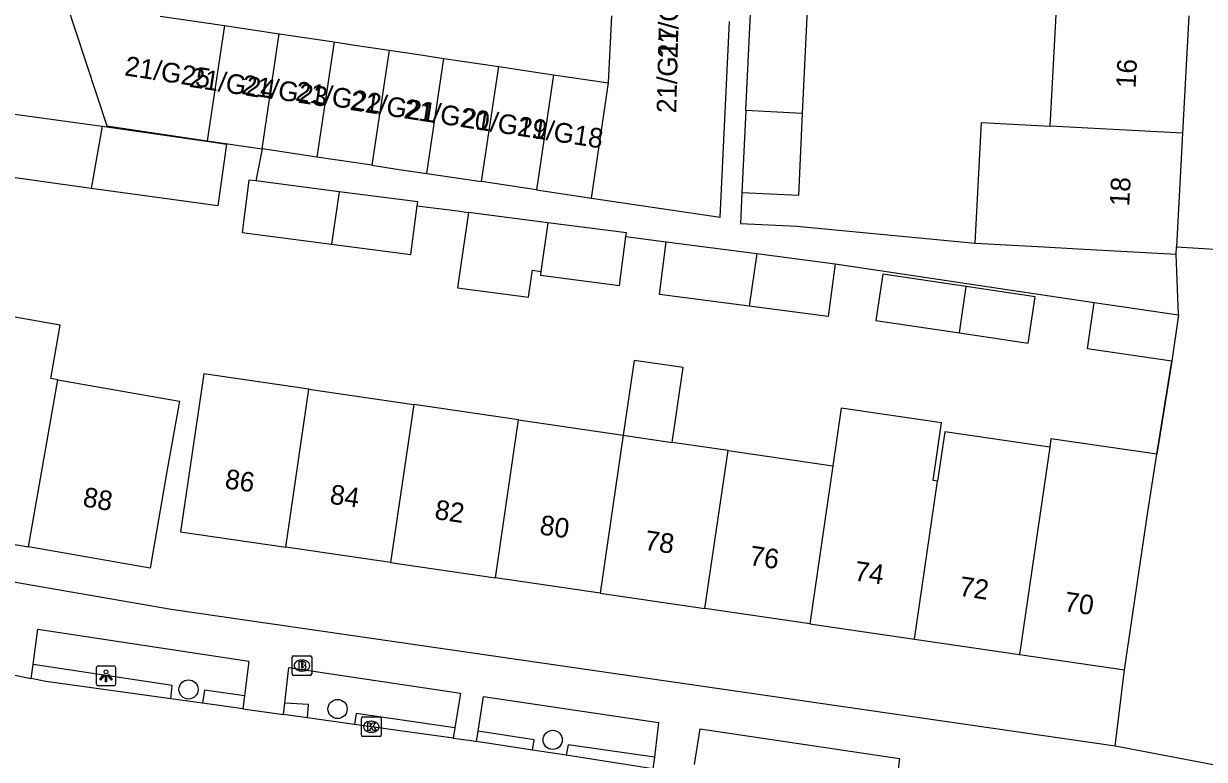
# Model space of a CAD drawing. Extents: x 163010 to 163853, y 382793 to 383982.
# Drawn here: x 163436.2 to 163496.4, y 383442.4 to 383479.9 of the extents above; entities that cross this region are included whole.
import ezdxf

# ---------------------------------------------------------------- set-up
doc = ezdxf.new("R2010")
doc.units = 0
for name, color, linetype in [('IMGEO_Boom', 7, 'Continuous'), ('IMGEO_Brandkraan', 7, 'Continuous'), ('IMGEO_Kolk', 7, 'Continuous'), ('IMGEO_Lichtpunt', 7, 'Continuous'), ('IMGEO_Muur', 7, 'Continuous'), ('IMGEO_Pand', 7, 'Continuous'), ('IMGEO_Pand_nummerreeks', 7, 'Continuous'), ('IMGEO_Rijbaan_lokaal_gesloten', 7, 'Continuous'), ('IMGEO_Voetpad_open', 7, 'Continuous')]:
    doc.layers.add(name, color=color, linetype=linetype)

msp = doc.modelspace()

# ---------------------------------------------------------------- linework, layer by layer
at = {"layer": 'IMGEO_Boom'}
for centre in [(163444.625, 383445.927), (163452.224, 383444.931), (163463.193, 383443.354)]:
    msp.add_circle(centre, 0.489, dxfattribs=at)
at = {"layer": 'IMGEO_Brandkraan'}
for p, q in [((163449.903, 383446.717), (163449.903, 383447.569)), ((163449.978, 383447.643), (163450.83, 383447.643)), ((163450.391, 383447.423), (163450.416, 383447.423)), ((163450.904, 383447.569), (163450.904, 383446.717)), ((163450.414, 383446.863), (163450.389, 383446.863)), ((163450.83, 383446.643), (163449.978, 383446.643))]:
    msp.add_line(p, q, dxfattribs=at)
for points in [[(163449.903, 383446.717), (163449.903, 383447.569)], [(163449.978, 383447.643), (163450.83, 383447.643)], [(163450.251, 383447.343), (163450.251, 383446.943), (163450.464, 383446.943)], [(163450.482, 383447.343), (163450.251, 383447.343)], [(163450.904, 383447.569), (163450.904, 383446.717)], [(163450.43, 383447.262), (163450.376, 383447.262), (163450.376, 383447.186)], [(163450.376, 383447.186), (163450.429, 383447.186)], [(163450.438, 383447.11), (163450.376, 383447.11), (163450.376, 383447.029)], [(163450.376, 383447.029), (163450.438, 383447.029)], [(163450.83, 383446.643), (163449.978, 383446.643)]]:
    msp.add_lwpolyline(points, dxfattribs=at)
for centre, radius, start, end in [((163449.98, 383447.567), 0.0765, 91.55205, 178.44795), ((163449.98, 383447.567), 0.0765, 91.55205, 178.44795), ((163450.486, 383447.198), 0.145, 59.4692, 91.53667), ((163450.511, 383447.245), 0.0922, 285.51372, 58.15012), ((163450.828, 383447.567), 0.0765, 1.55205, 88.44795), ((163450.828, 383447.567), 0.0765, 1.55205, 88.44795), ((163449.98, 383446.719), 0.0765, 181.55205, 268.44795), ((163449.98, 383446.719), 0.0765, 181.55205, 268.44795), ((163450.431, 383447.224), 0.0379, 267.82845, 90.93552), ((163450.439, 383447.069), 0.0404, 269.87594, 90.50774), ((163450.47, 383447.194), 0.251, 268.66757, 293.53466), ((163450.516, 383447.053), 0.105, 301.31148, 78.98903), ((163450.828, 383446.719), 0.0765, 271.55205, 358.44795), ((163450.828, 383446.719), 0.0765, 271.55205, 358.44795)]:
    msp.add_arc(centre, radius, start, end, dxfattribs=at)
for centre, major_axis, ratio, start_param, end_param in [((163450.39, 383447.143), (-0.387, 0.002), 0.722429, 4.712389, 7.853982), ((163450.415, 383447.143), (-0.39, 0.002), 0.717154, 1.570796, 4.712389)]:
    msp.add_ellipse(centre, major_axis=major_axis, ratio=ratio, start_param=start_param, end_param=end_param, dxfattribs=at)
at = {"layer": 'IMGEO_Kolk'}
for p, q in [((163453.444, 383443.6), (163453.444, 383444.452)), ((163453.519, 383444.526), (163454.371, 383444.526)), ((163453.932, 383444.306), (163453.957, 383444.306)), ((163454.445, 383444.452), (163454.445, 383443.6)), ((163453.955, 383443.746), (163453.93, 383443.746)), ((163454.371, 383443.526), (163453.519, 383443.526))]:
    msp.add_line(p, q, dxfattribs=at)
for points in [[(163453.444, 383443.6), (163453.444, 383444.452)], [(163453.519, 383444.526), (163454.371, 383444.526)], [(163454.445, 383444.452), (163454.445, 383443.6)], [(163453.765, 383444.226), (163453.888, 383444.226), (163453.888, 383444.075), (163454.018, 383444.226), (163454.182, 383444.226), (163454.036, 383444.075), (163454.189, 383443.826), (163454.037, 383443.826), (163453.952, 383443.99), (163453.888, 383443.923), (163453.888, 383443.826), (163453.765, 383443.826), (163453.765, 383444.226)], [(163454.371, 383443.526), (163453.519, 383443.526)]]:
    msp.add_lwpolyline(points, dxfattribs=at)
for centre, start, end in [((163453.521, 383444.45), 91.55205, 178.44795), ((163453.521, 383444.45), 91.55205, 178.44795), ((163454.369, 383444.45), 1.55205, 88.44795), ((163454.369, 383444.45), 1.55205, 88.44795), ((163453.521, 383443.602), 181.55205, 268.44795), ((163453.521, 383443.602), 181.55205, 268.44795), ((163454.369, 383443.602), 271.55205, 358.44795), ((163454.369, 383443.602), 271.55205, 358.44795)]:
    msp.add_arc(centre, 0.0765, start, end, dxfattribs=at)
for centre, major_axis, ratio, start_param, end_param in [((163453.931, 383444.026), (-0.387, 0.002), 0.722429, 4.712389, 7.853982), ((163453.956, 383444.026), (-0.39, 0.002), 0.717154, 1.570796, 4.712389)]:
    msp.add_ellipse(centre, major_axis=major_axis, ratio=ratio, start_param=start_param, end_param=end_param, dxfattribs=at)
at = {"layer": 'IMGEO_Lichtpunt'}
for p, q in [((163439.919, 383447.027), (163439.919, 383446.22)), ((163439.919, 383447.027), (163439.919, 383446.22)), ((163440.821, 383447.122), (163440.013, 383447.122)), ((163440.821, 383447.122), (163440.013, 383447.122)), ((163440.915, 383446.22), (163440.915, 383447.027)), ((163440.915, 383446.22), (163440.915, 383447.027)), ((163440.013, 383446.126), (163440.821, 383446.126)), ((163440.013, 383446.126), (163440.821, 383446.126))]:
    msp.add_line(p, q, dxfattribs=at)
for points in [[(163440.293, 383446.691), (163440.332, 383446.663), (163440.144, 383446.401), (163440.106, 383446.428), (163440.293, 383446.691)], [(163440.395, 383446.643), (163440.442, 383446.643), (163440.442, 383446.321), (163440.395, 383446.321), (163440.395, 383446.643)], [(163440.505, 383446.663), (163440.543, 383446.69), (163440.73, 383446.428), (163440.691, 383446.4), (163440.505, 383446.663)]]:
    msp.add_lwpolyline(points, dxfattribs=at)
msp.add_circle((163440.418, 383446.825), 0.0994, dxfattribs=at)
for centre, start, end in [((163440.013, 383447.027), 90, 180), ((163440.013, 383447.027), 90, 180), ((163440.821, 383447.027), 0, 90), ((163440.821, 383447.027), 0, 90), ((163440.013, 383446.22), 180, 270), ((163440.013, 383446.22), 180, 270), ((163440.821, 383446.22), 270, 0), ((163440.821, 383446.22), 270, 360)]:
    msp.add_arc(centre, 0.0946, start, end, dxfattribs=at)
at = {"layer": 'IMGEO_Muur'}
msp.add_lwpolyline([(163494.754, 383462.669), (163493.998, 383457.92)], dxfattribs=at)
at = {"layer": 'IMGEO_Pand'}
for points in [[(163437.823, 383482.669), (163440.453, 383474.663), (163445.576, 383473.9)], [(163473.042, 383475.438), (163473.324, 383481.444)], [(163476.197, 383481.291), (163475.915, 383475.285)], [(163488.558, 383474.642), (163488.875, 383480.633)], [(163443.186, 383480.256), (163446.451, 383479.77)], [(163465.171, 383470.981), (163471.73, 383470.004), (163472.208, 383479.976)], [(163466.039, 383476.851), (163466.201, 383480.262)], [(163495.629, 383480.274), (163495.309, 383474.283)], [(163446.451, 383479.77), (163445.576, 383473.9)], [(163446.451, 383479.77), (163449.249, 383479.353)], [(163448.374, 383473.483), (163449.249, 383479.353)], [(163449.249, 383479.353), (163449.715, 383479.283), (163452.047, 383478.936)], [(163452.047, 383478.936), (163451.173, 383473.066)], [(163452.047, 383478.936), (163452.98, 383478.797), (163454.846, 383478.519)], [(163454.846, 383478.519), (163453.971, 383472.649)], [(163454.846, 383478.519), (163456.245, 383478.31), (163457.644, 383478.102)], [(163456.77, 383472.233), (163457.644, 383478.102)], [(163457.644, 383478.102), (163459.51, 383477.824), (163460.442, 383477.685)], [(163459.568, 383471.816), (163460.442, 383477.685)], [(163460.442, 383477.685), (163462.774, 383477.337), (163463.241, 383477.268)], [(163463.241, 383477.268), (163462.366, 383471.399)], [(163463.241, 383477.268), (163466.039, 383476.851)], [(163465.171, 383470.981), (163466.039, 383476.851)], [(163439.661, 383471.473), (163434.57, 383472.178), (163435.011, 383475.362), (163440.215, 383474.641)], [(163473.042, 383475.438), (163472.844, 383471.243)], [(163475.915, 383475.285), (163475.719, 383471.109), (163472.844, 383471.243)], [(163475.915, 383475.285), (163473.042, 383475.438)], [(163440.215, 383474.641), (163445.786, 383473.848), (163446.563, 383473.733), (163446.126, 383470.577), (163439.661, 383471.473)], [(163440.215, 383474.641), (163439.661, 383471.473)], [(163484.724, 383468.674), (163485.05, 383474.828), (163488.558, 383474.642)], [(163495.309, 383474.283), (163488.558, 383474.642)], [(163445.576, 383473.9), (163448.374, 383473.483)], [(163495.309, 383474.283), (163495.001, 383468.496)], [(163451.173, 383473.066), (163448.841, 383473.414), (163448.374, 383473.483)], [(163453.971, 383472.649), (163452.106, 383472.927), (163451.173, 383473.066)], [(163453.971, 383472.649), (163455.37, 383472.441), (163456.77, 383472.233)], [(163456.77, 383472.233), (163458.635, 383471.955), (163459.568, 383471.816)], [(163448.051, 383471.854), (163447.704, 383471.899), (163447.356, 383469.222), (163451.922, 383468.628)], [(163452.312, 383471.3), (163448.051, 383471.854)], [(163462.366, 383471.399), (163461.9, 383471.468), (163459.568, 383471.816)], [(163462.366, 383471.399), (163465.171, 383470.981)], [(163452.312, 383471.3), (163451.922, 383468.628)], [(163456.283, 383470.589), (163456.308, 383470.781), (163452.312, 383471.3)], [(163451.922, 383468.628), (163455.96, 383468.103), (163456.283, 383470.589)], [(163458.899, 383470.249), (163458.509, 383467.577), (163458.337, 383466.401), (163461.957, 383465.93), (163462.128, 383467.106), (163462.156, 383467.297), (163462.59, 383467.241)], [(163462.952, 383469.722), (163458.899, 383470.249)], [(163462.952, 383469.722), (163462.59, 383467.241)], [(163466.923, 383469.012), (163466.948, 383469.203), (163462.952, 383469.722)], [(163462.59, 383467.241), (163462.562, 383467.05), (163466.6, 383466.525), (163466.923, 383469.012)], [(163473.202, 383465.473), (163468.636, 383466.067), (163468.984, 383468.744)], [(163468.984, 383468.744), (163473.592, 383468.145)], [(163484.724, 383468.674), (163488.232, 383468.488), (163489.989, 383468.394), (163494.981, 383468.126)], [(163494.981, 383468.126), (163495.001, 383468.496)], [(163473.592, 383468.145), (163473.202, 383465.473)], [(163473.592, 383468.145), (163477.588, 383467.626)], [(163477.588, 383467.626), (163477.24, 383464.948), (163473.202, 383465.473)], [(163484.273, 383466.47), (163480.02, 383467.099), (163479.67, 383464.736), (163483.927, 383464.106)], [(163483.927, 383464.106), (163484.273, 383466.47)], [(163483.927, 383464.106), (163487.439, 383463.587), (163487.789, 383465.949), (163484.273, 383466.47)], [(163437.953, 383461.714), (163437.6, 383461.776), (163438.076, 383464.503), (163432.183, 383465.53), (163431.726, 383462.8), (163431.123, 383459.2), (163430.262, 383454.274), (163436.462, 383453.19)], [(163494.754, 383462.669), (163490.457, 383463.297), (163490.801, 383465.653)], [(163490.801, 383465.653), (163495.098, 383465.024)], [(163495.098, 383465.024), (163494.754, 383462.669)], [(163469.292, 383458.523), (163469.85, 383462.34), (163467.348, 383462.706), (163466.79, 383458.889)], [(163450.761, 383461.235), (163445.4, 383462.019), (163444.943, 383458.913), (163444.219, 383453.965), (163449.583, 383453.18)], [(163436.462, 383453.19), (163437.953, 383461.714)], [(163437.953, 383461.714), (163444.156, 383460.632), (163443.526, 383457.031), (163442.665, 383452.105), (163436.462, 383453.19)], [(163449.583, 383453.18), (163450.761, 383461.235)], [(163450.761, 383461.235), (163456.104, 383460.453)], [(163456.104, 383460.453), (163454.926, 383452.399)], [(163461.447, 383459.671), (163456.104, 383460.453)], [(163482.82, 383456.544), (163482.586, 383456.578), (163483.017, 383459.523), (163477.908, 383460.27), (163477.477, 383457.326)], [(163460.269, 383451.617), (163461.447, 383459.671)], [(163461.447, 383459.671), (163466.79, 383458.889)], [(163466.79, 383458.889), (163465.612, 383450.835)], [(163466.79, 383458.889), (163469.292, 383458.523)], [(163488.532, 383458.283), (163483.189, 383459.064), (163482.82, 383456.544)], [(163472.134, 383458.108), (163469.292, 383458.523)], [(163488.532, 383458.283), (163486.985, 383447.708)], [(163493.998, 383457.92), (163488.594, 383458.711), (163488.532, 383458.283)], [(163470.956, 383450.053), (163472.134, 383458.108)], [(163472.134, 383458.108), (163477.477, 383457.326)], [(163492.352, 383446.923), (163493.53, 383454.977), (163493.998, 383457.92)], [(163477.477, 383457.326), (163476.299, 383449.272)], [(163481.642, 383448.49), (163482.82, 383456.544)], [(163454.926, 383452.399), (163449.583, 383453.18)], [(163454.926, 383452.399), (163460.269, 383451.617)], [(163465.612, 383450.835), (163460.269, 383451.617)], [(163465.612, 383450.835), (163470.956, 383450.053)], [(163476.299, 383449.272), (163470.956, 383450.053)], [(163476.299, 383449.272), (163481.642, 383448.49)], [(163481.642, 383448.49), (163486.985, 383447.708)], [(163486.985, 383447.708), (163492.352, 383446.923)]]:
    msp.add_lwpolyline(points, dxfattribs=at)
at = {"layer": 'IMGEO_Rijbaan_lokaal_gesloten'}
for points in [[(163434.488, 383446.911), (163436.6, 383446.49)], [(163443.723, 383445.452), (163437.349, 383446.34), (163436.6, 383446.49)], [(163445.329, 383445.229), (163443.723, 383445.452)], [(163447.4, 383444.94), (163445.329, 383445.229)], [(163447.4, 383444.94), (163449.471, 383444.652)], [(163450.689, 383444.482), (163449.471, 383444.652)], [(163453.094, 383444.147), (163450.689, 383444.482)], [(163458.124, 383443.447), (163453.094, 383444.147)], [(163458.124, 383443.447), (163459.055, 383443.317), (163459.302, 383443.279)], [(163462.157, 383442.836), (163459.302, 383443.279)], [(163463.882, 383442.568), (163462.157, 383442.836)], [(163468.297, 383441.884), (163463.882, 383442.568)]]:
    msp.add_lwpolyline(points, dxfattribs=at)
at = {"layer": 'IMGEO_Voetpad_open'}
for points in [[(163495.001, 383468.496), (163498.306, 383468.297), (163499.269, 383476.172), (163500, 383484.061), (163500.597, 383494.077), (163500.664, 383500), (163500.756, 383508.121), (163500.533, 383516.238), (163500, 383516.268), (163499.283, 383516.308)], [(163448.374, 383473.483), (163448.051, 383471.854)], [(163472.844, 383471.243), (163472.771, 383469.685), (163475.646, 383469.55), (163484.724, 383468.674)], [(163456.283, 383470.589), (163458.344, 383470.321), (163458.899, 383470.249)], [(163466.923, 383469.012), (163468.984, 383468.744)], [(163495.098, 383465.024), (163494.981, 383468.126)], [(163477.588, 383467.626), (163490.801, 383465.653)], [(163493.998, 383457.92), (163494.754, 383462.669)], [(163491.869, 383443.04), (163443.743, 383450.007), (163428.344, 383452.674)], [(163436.701, 383447.205), (163436.94, 383449.003), (163447.691, 383447.371), (163447.479, 383445.595)], [(163436.6, 383446.49), (163436.701, 383447.205)], [(163443.723, 383445.452), (163443.794, 383446.136), (163436.701, 383447.205)], [(163449.528, 383445.226), (163449.74, 383447.047), (163458.488, 383445.744), (163458.207, 383443.972)], [(163491.869, 383443.04), (163492.352, 383446.923)], [(163447.479, 383445.595), (163445.439, 383445.889), (163445.329, 383445.229)], [(163447.479, 383445.595), (163447.4, 383444.94)], [(163459.395, 383443.803), (163459.669, 383445.568), (163468.593, 383444.242), (163468.386, 383442.477)], [(163449.471, 383444.652), (163449.528, 383445.226)], [(163450.689, 383444.482), (163450.74, 383445.161), (163449.528, 383445.226)], [(163458.207, 383443.972), (163453.172, 383444.706), (163453.094, 383444.147)], [(163458.207, 383443.972), (163458.124, 383443.447)], [(163459.302, 383443.279), (163459.395, 383443.803)], [(163462.157, 383442.836), (163462.24, 383443.357), (163459.395, 383443.803)], [(163470.427, 383442.1), (163470.719, 383443.926), (163480.871, 383442.41), (163480.659, 383440.686)], [(163468.386, 383442.477), (163463.977, 383443.108), (163463.882, 383442.568)], [(163497.857, 383441.904), (163491.869, 383443.04)], [(163468.386, 383442.477), (163468.297, 383441.884)]]:
    msp.add_lwpolyline(points, dxfattribs=at)

# ---------------------------------------------------------------- texts
at = {"layer": 'IMGEO_Pand_nummerreeks'}
for s, rotation, p in [('21/G16', 88.55761, (163469.56, 383478.093)), ('21/G17', 88.55761, (163469.49, 383475.298)), ('21/G25', 351.28296, (163441.325, 383477.239)), ('16', 86.94881, (163492.907, 383476.562)), ('21/G24', 351.28296, (163444.628, 383476.653)), ('21/G23', 351.28296, (163447.3, 383476.289)), ('21/G22', 351.28296, (163450.037, 383475.957)), ('21/G21', 351.28296, (163452.819, 383475.477)), ('21/G20', 351.28296, (163455.56, 383475.057)), ('21/G19', 351.28296, (163458.49, 383474.607)), ('21/G18', 351.28296, (163461.343, 383474.17)), ('18', 86.94635, (163492.586, 383470.541)), ('86', 351.67651, (163446.44, 383456.186)), ('84', 351.67651, (163451.788, 383455.404)), ('88', 350.08059, (163439.188, 383455.272)), ('82', 351.67651, (163457.134, 383454.622)), ('80', 351.67651, (163462.487, 383453.839)), ('78', 351.67492, (163467.835, 383453.056)), ('76', 351.67651, (163473.18, 383452.274)), ('74', 351.67492, (163478.529, 383451.492)), ('72', 351.67651, (163483.875, 383450.71)), ('70', 351.67651, (163489.228, 383449.927))]:
    msp.add_text(s, height=1, rotation=rotation, dxfattribs=at).set_placement(p)

doc.saveas('drawing.dxf')
